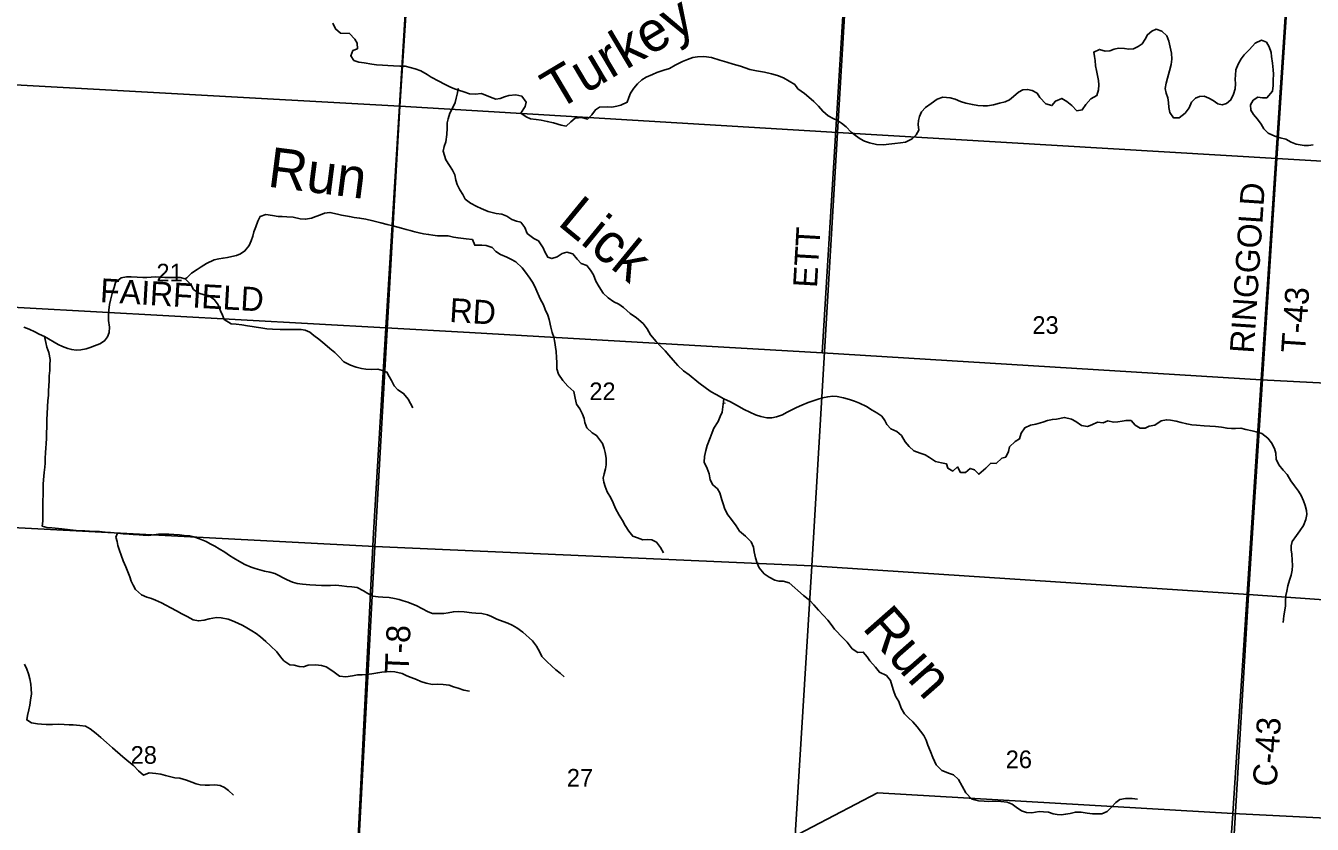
# Model space of a CAD drawing. Extents: x 1643459 to 2064572, y 425441 to 780708.
# Drawn here: x 1853344 to 1869455, y 609399 to 619400 of the extents above; entities that cross this region are included whole.
import ezdxf

# ---------------------------------------------------------------- set-up
doc = ezdxf.new("R2010")
doc.units = 0
for name, color, linetype in [('GM_X_Adjacent_County', 7, 'Continuous'), ('GM_X_Interchange_Ramps', 7, 'Continuous'), ('GM_X_Major_River', 7, 'Continuous'), ('GM_X_Major_River_Text', 7, 'Continuous'), ('GM_X_Minor_Lake', 7, 'Continuous'), ('GM_X_Section_Text', 7, 'Continuous'), ('GM_X_State_Route', 7, 'Continuous'), ('GM_X_US_Route', 7, 'Continuous')]:
    doc.layers.add(name, color=color, linetype=linetype)

msp = doc.modelspace()

# ---------------------------------------------------------------- linework, layer by layer
at = {"layer": 'GM_X_Major_River_Text'}
for points in [[(1868815, 614964), (1869332, 622796), (1869679, 627774), (1870078, 633099)], [(1864081, 627923), (1863751, 622388), (1863318, 615304)], [(1857190, 602061), (1857415, 607413), (1857697, 613048), (1857852, 615618), (1858189, 621042)], [(1857415, 607413), (1859119, 607333), (1859191, 607345), (1859211, 607367), (1859237, 607377), (1859289, 607369), (1859348, 607363), (1859404, 607388), (1859600, 607494), (1859984, 607762), (1860060, 607833), (1860154, 607953), (1860232, 608007), (1861616, 608512), (1862924, 609225), (1864012, 609794), (1868459, 609536)], [(1868459, 609536), (1869629, 609477)]]:
    msp.add_lwpolyline(points, dxfattribs=at)
at = {"layer": 'GM_X_Minor_Lake'}
for points in [[(1849697, 616067), (1857852, 615618), (1858903, 615558)], [(1858903, 615558), (1858903, 615558), (1863318, 615304)], [(1863318, 615304), (1868815, 614964)], [(1868344, 607778), (1868355, 607953), (1868388, 608457), (1868415, 608866), (1868459, 609536), (1868815, 614964)], [(1868815, 614964), (1871166, 614846), (1871294, 614821), (1871413, 614766), (1871489, 614685), (1871528, 614615), (1871545, 614533), (1871524, 614058), (1871525, 614006), (1871569, 613981), (1874367, 613864)]]:
    msp.add_lwpolyline(points, dxfattribs=at)
at = {"layer": 'GM_X_State_Route'}
for points in [[(1852725, 624119), (1858382, 623760), (1858030, 618392), (1852455, 618700)], [(1858382, 623760), (1863836, 623506), (1863508, 618061), (1858030, 618392)], [(1869367, 623117), (1869013, 617738), (1863508, 618061), (1863836, 623506)], [(1875025, 622728), (1874977, 622092), (1874615, 617409), (1869013, 617738), (1869367, 623117)], [(1852455, 618700), (1858030, 618392), (1857717, 612877), (1852218, 613168)], [(1858030, 618392), (1863508, 618061), (1863187, 612634), (1857717, 612877)], [(1863508, 618061), (1869013, 617738), (1868658, 612275), (1863187, 612634)], [(1869013, 617738), (1874615, 617409), (1874563, 616699), (1874205, 611886), (1868658, 612275)], [(1852218, 613168), (1857717, 612877), (1857425, 607464), (1851962, 607792)], [(1863187, 612634), (1862848, 607164), (1857425, 607464), (1857717, 612877)], [(1868658, 612275), (1868331, 606834), (1862848, 607164), (1863187, 612634)]]:
    msp.add_lwpolyline(points, close=True, dxfattribs=at)
at = {"layer": 'GM_X_US_Route'}
for points in [[(1857189, 619431), (1857223, 619361), (1857287, 619305), (1857399, 619304), (1857465, 619234), (1857495, 619183), (1857497, 619111), (1857442, 619089), (1857414, 619025), (1857454, 618965), (1857514, 618944), (1857584, 618934), (1857678, 618920), (1857735, 618911), (1857813, 618905), (1857877, 618903), (1857949, 618896), (1858029, 618894), (1858094, 618894), (1858160, 618879), (1858220, 618861), (1858290, 618835), (1858372, 618788), (1858422, 618758), (1858518, 618705), (1858588, 618667), (1858654, 618636), (1858712, 618610), (1858764, 618594), (1858829, 618573), (1858901, 618547), (1858971, 618543), (1859051, 618552), (1859163, 618504), (1859229, 618479), (1859286, 618487), (1859340, 618509), (1859392, 618527), (1859480, 618534), (1859557, 618518), (1859610, 618442), (1859600, 618387), (1859544, 618307), (1859612, 618259), (1859666, 618235), (1859734, 618224), (1859798, 618218), (1859874, 618202), (1859954, 618185), (1860049, 618155), (1860111, 618144), (1860171, 618198), (1860224, 618244), (1860306, 618252), (1860378, 618232), (1860432, 618283), (1860477, 618348), (1860531, 618379), (1860624, 618385), (1860684, 618381), (1860744, 618391), (1860796, 618404), (1860875, 618442), (1860897, 618502), (1860919, 618556), (1860960, 618620), (1861004, 618672), (1861060, 618722), (1861113, 618756), (1861191, 618790), (1861247, 618814), (1861334, 618842), (1861406, 618863)], [(1862976, 618663), (1863013, 618611), (1863095, 618550), (1863152, 618507), (1863214, 618452), (1863271, 618392), (1863325, 618329), (1863392, 618272), (1863456, 618237), (1863508, 618213), (1863559, 618180), (1863617, 618132), (1863682, 618069), (1863736, 618024), (1863795, 617983), (1863849, 617953), (1863909, 617932), (1863997, 617913), (1864085, 617910), (1864151, 617918), (1864229, 617925), (1864297, 617933), (1864361, 617942), (1864443, 617985), (1864496, 618035), (1864526, 618093), (1864519, 618163), (1864523, 618215), (1864538, 618265), (1864562, 618321), (1864613, 618375), (1864681, 618428), (1864758, 618482), (1864828, 618505), (1864922, 618498), (1864982, 618480), (1865050, 618451), (1865115, 618432), (1865199, 618413), (1865267, 618401), (1865333, 618396), (1865389, 618398), (1865465, 618409), (1865539, 618432), (1865611, 618448), (1865664, 618471), (1865714, 618513), (1865774, 618568), (1865831, 618596), (1865889, 618603), (1865947, 618589), (1866008, 618556), (1866042, 618500), (1866119, 618423), (1866195, 618400), (1866239, 618456), (1866318, 618489), (1866383, 618450), (1866443, 618400), (1866506, 618335), (1866574, 618346), (1866619, 618414), (1866683, 618484), (1866756, 618525), (1866778, 618597), (1866781, 618659), (1866776, 618713), (1866764, 618778), (1866753, 618840), (1866739, 618900), (1866736, 618964), (1866728, 619015), (1866719, 619071), (1866789, 619104), (1866861, 619080), (1866921, 619087), (1866973, 619107), (1867029, 619120), (1867103, 619113), (1867157, 619105), (1867217, 619110), (1867273, 619140), (1867326, 619173), (1867362, 619231), (1867393, 619287), (1867447, 619333), (1867499, 619358), (1867573, 619334), (1867633, 619275), (1867660, 619206), (1867677, 619132), (1867694, 619056), (1867698, 618983), (1867687, 618913), (1867666, 618835), (1867642, 618743), (1867625, 618681), (1867614, 618613), (1867626, 618555), (1867645, 618496), (1867655, 618438)], [(1867655, 618438), (1867658, 618376), (1867672, 618312), (1867717, 618247), (1867789, 618248), (1867863, 618304), (1867912, 618371), (1867943, 618443), (1867991, 618495), (1868041, 618513), (1868099, 618520), (1868161, 618491), (1868215, 618465), (1868274, 618424), (1868326, 618410), (1868380, 618425), (1868435, 618471), (1868470, 618543), (1868490, 618611), (1868493, 618671), (1868491, 618729), (1868494, 618781), (1868496, 618849), (1868527, 618919), (1868564, 618985), (1868600, 619037), (1868667, 619104), (1868741, 619182), (1868818, 619219), (1868881, 619193), (1868913, 619134), (1868940, 619064), (1868946, 619014), (1868957, 618931), (1868966, 618849), (1868968, 618793), (1868967, 618720), (1868964, 618652), (1868956, 618580), (1868887, 618499), (1868831, 618499), (1868775, 618506), (1868713, 618466), (1868680, 618408), (1868686, 618344), (1868717, 618290), (1868769, 618231), (1868816, 618166), (1868847, 618110), (1868903, 618055), (1868987, 618018), (1869054, 617997), (1869122, 617981), (1869192, 617942), (1869255, 617917), (1869353, 617902), (1869409, 617902), (1869467, 617909)], [(1861406, 618863), (1861475, 618905), (1861567, 618953), (1861633, 618979), (1861698, 619003), (1861756, 619012), (1861834, 619016), (1861931, 619002), (1862035, 618967), (1862125, 618943), (1862201, 618920), (1862295, 618892), (1862413, 618853), (1862496, 618835), (1862594, 618820), (1862684, 618796), (1862760, 618775), (1862832, 618749), (1862904, 618704), (1862976, 618663)], [(1858764, 618594), (1858759, 618614), (1858750, 618560), (1858736, 618492), (1858722, 618439), (1858689, 618367), (1858653, 618307), (1858632, 618233), (1858622, 618183), (1858620, 618117), (1858617, 618040), (1858603, 617948), (1858585, 617886), (1858570, 617828), (1858604, 617721), (1858652, 617651), (1858690, 617590), (1858718, 617532), (1858731, 617464), (1858745, 617412), (1858781, 617345), (1858817, 617285), (1858847, 617229), (1858915, 617176), (1858993, 617136), (1859047, 617113), (1859135, 617073), (1859235, 617050), (1859305, 617040), (1859369, 617015), (1859431, 616973), (1859489, 616953), (1859542, 616940), (1859595, 616872), (1859623, 616800), (1859705, 616735), (1859765, 616705), (1859825, 616620), (1859845, 616570), (1859881, 616503), (1859933, 616483), (1859999, 616505), (1860062, 616549), (1860118, 616565), (1860194, 616542), (1860248, 616476), (1860298, 616423), (1860370, 616397), (1860416, 616341), (1860452, 616280), (1860483, 616200), (1860525, 616129), (1860575, 616049), (1860639, 615994), (1860707, 615944), (1860773, 615913), (1860829, 615871), (1860915, 615796), (1860991, 615744), (1861077, 615669), (1861127, 615603), (1861169, 615530), (1861238, 615446), (1861298, 615381), (1861352, 615327), (1861398, 615276), (1861450, 615210), (1861510, 615147), (1861582, 615077), (1861650, 615026), (1861772, 614926), (1861868, 614857), (1861928, 614816), (1861992, 614780), (1862084, 614729), (1862170, 614691), (1862246, 614648), (1862342, 614592), (1862412, 614561), (1862484, 614527), (1862550, 614505), (1862623, 614490), (1862687, 614488), (1862745, 614500), (1862819, 614528), (1862872, 614555), (1862998, 614619)], [(1855339, 616230), (1855363, 616242), (1855421, 616300), (1855492, 616348), (1855542, 616382), (1855606, 616422), (1855705, 616467), (1855761, 616479), (1855815, 616491), (1855870, 616499), (1855926, 616512), (1855982, 616524), (1856032, 616542), (1856089, 616580), (1856141, 616648), (1856168, 616706), (1856186, 616764), (1856200, 616818), (1856227, 616883), (1856249, 616953), (1856279, 617013), (1856352, 617035), (1856432, 617024), (1856504, 617012), (1856554, 617010), (1856614, 617007), (1856691, 617003), (1856781, 616982), (1856849, 616976), (1856921, 616990), (1856978, 617010), (1857036, 617032), (1857086, 617051), (1857154, 617063), (1857249, 617039), (1857299, 617028), (1857397, 617010), (1857455, 617000), (1857525, 616991), (1857601, 616977), (1857692, 616958), (1857790, 616932), (1857870, 616912), (1857942, 616895), (1858050, 616865), (1858107, 616848), (1858159, 616834), (1858217, 616818), (1858269, 616805), (1858323, 616795), (1858389, 616787), (1858443, 616777), (1858499, 616768), (1858634, 616768), (1858700, 616753), (1858758, 616743), (1858858, 616731), (1858937, 616722), (1858966, 616652), (1859055, 616650), (1859111, 616649), (1859183, 616623), (1859231, 616572), (1859291, 616534), (1859367, 616502), (1859417, 616477), (1859481, 616443), (1859559, 616368), (1859601, 616312), (1859657, 616239), (1859699, 616175), (1859730, 616105), (1859786, 615978), (1859828, 615903), (1859850, 615845), (1859882, 615777), (1859897, 615721), (1859921, 615624), (1859935, 615558), (1859957, 615499), (1859970, 615431), (1859980, 615375), (1859988, 615319), (1859989, 615244), (1859993, 615182), (1859993, 615104), (1860015, 615035), (1860068, 614959), (1860134, 614888), (1860208, 614818), (1860224, 614737), (1860240, 614661), (1860282, 614601), (1860317, 614536), (1860337, 614482), (1860345, 614430), (1860371, 614365), (1860437, 614301), (1860493, 614269), (1860565, 614168), (1860586, 614106)], [(1853319, 615626), (1853388, 615600), (1853458, 615566), (1853512, 615539), (1853580, 615509), (1853630, 615481), (1853698, 615438), (1853750, 615408), (1853806, 615384), (1853870, 615359), (1853920, 615345), (1853976, 615337), (1854033, 615340), (1854099, 615354), (1854149, 615370), (1854205, 615392), (1854272, 615416), (1854332, 615453), (1854366, 615504), (1854387, 615560), (1854391, 615626), (1854381, 615710), (1854382, 615776), (1854386, 615839), (1854394, 615907), (1854405, 615963), (1854417, 616013), (1854431, 616063), (1854451, 616121), (1854470, 616186), (1854538, 616241), (1854606, 616257), (1854665, 616257), (1854741, 616251), (1854809, 616248), (1854861, 616246), (1854913, 616250), (1854972, 616254), (1855034, 616251), (1855084, 616249), (1855154, 616247), (1855277, 616246), (1855339, 616230), (1855411, 616159), (1855445, 616097), (1855511, 616049), (1855579, 616032), (1855639, 616016), (1855709, 615969), (1855753, 615905), (1855782, 615829), (1855806, 615776), (1855830, 615722), (1855916, 615667), (1855978, 615663), (1856048, 615653), (1856123, 615640), (1856179, 615632), (1856231, 615624), (1856287, 615616), (1856363, 615605), (1856436, 615599), (1856530, 615597)], [(1853580, 615509), (1853594, 615433), (1853607, 615376), (1853633, 615306), (1853649, 615220), (1853646, 615149), (1853644, 615083), (1853638, 615015), (1853636, 614949), (1853635, 614894), (1853631, 614822), (1853627, 614770), (1853622, 614706), (1853616, 614626), (1853612, 614539), (1853609, 614467), (1853607, 614375), (1853605, 614296), (1853602, 614232), (1853600, 614170), (1853596, 614108), (1853593, 614056), (1853587, 613979), (1853587, 613923), (1853583, 613871), (1853574, 613807), (1853568, 613714), (1853564, 613660), (1853561, 613604), (1853561, 613518), (1853559, 613458), (1853556, 613383), (1853556, 613329), (1853558, 613255), (1853557, 613197), (1853551, 613134), (1853607, 613116), (1853671, 613114), (1853798, 613099), (1853866, 613091), (1853938, 613081), (1854018, 613074), (1854083, 613074), (1854141, 613070), (1854269, 613065), (1854339, 613059), (1854404, 613054), (1854492, 613046), (1854566, 613038), (1854638, 613033), (1854690, 613029), (1854763, 613025), (1854813, 613021), (1854883, 613016), (1855007, 613032), (1855078, 613033), (1855136, 613031), (1855198, 613029), (1855268, 613023), (1855328, 613018), (1855399, 613010), (1855449, 613000), (1855519, 612975), (1855603, 612941), (1855655, 612913), (1855711, 612882), (1855767, 612850), (1855839, 612807), (1855897, 612767), (1855949, 612733), (1856019, 612690), (1856089, 612652), (1856165, 612619), (1856217, 612601), (1856274, 612585), (1856334, 612570), (1856400, 612556), (1856462, 612542), (1856514, 612517), (1856566, 612487), (1856618, 612459), (1856684, 612430), (1856742, 612416), (1856809, 612406), (1856901, 612397), (1856977, 612393), (1857047, 612391), (1857107, 612390), (1857162, 612388), (1857228, 612392), (1857304, 612387), (1857366, 612379), (1857426, 612371), (1857495, 612365), (1857575, 612322), (1857629, 612290), (1857689, 612257), (1857757, 612247), (1857815, 612245), (1857897, 612238), (1857961, 612228)], [(1856530, 615597), (1856604, 615594), (1856660, 615594), (1856738, 615596), (1856791, 615595), (1856843, 615587), (1856901, 615561), (1856953, 615522), (1857013, 615474), (1857091, 615413), (1857153, 615357), (1857215, 615307), (1857263, 615256), (1857327, 615190), (1857411, 615149), (1857481, 615125), (1857549, 615106), (1857601, 615100), (1857675, 615094), (1857754, 615097), (1857810, 615081), (1857866, 615061), (1857894, 615009), (1857924, 614958), (1857959, 614892), (1858003, 614841), (1858075, 614795), (1858131, 614722), (1858163, 614670), (1858193, 614614)], [(1862084, 614727), (1862067, 614559), (1862039, 614505), (1862016, 614443), (1861962, 614361), (1861938, 614305), (1861913, 614238), (1861879, 614144), (1861860, 614082), (1861844, 614004), (1861840, 613936), (1861877, 613853), (1861901, 613787), (1861915, 613714), (1861949, 613650), (1862007, 613600), (1862035, 613549), (1862062, 613463), (1862078, 613413), (1862098, 613344), (1862134, 613274), (1862184, 613217), (1862241, 613137), (1862281, 613072), (1862359, 613006), (1862429, 612937), (1862457, 612869), (1862467, 612811), (1862484, 612736), (1862504, 612670), (1862530, 612612), (1862592, 612535), (1862654, 612493), (1862724, 612458), (1862776, 612444), (1862828, 612442), (1862904, 612425)], [(1862099, 614671), (1862098, 614676)], [(1862998, 614619), (1863063, 614650), (1863143, 614681), (1863193, 614699), (1863269, 614722), (1863321, 614740), (1863387, 614753), (1863450, 614761), (1863507, 614756), (1863585, 614741), (1863661, 614721), (1863721, 614698), (1863785, 614675), (1863872, 614632), (1863944, 614585), (1864001, 614551), (1864065, 614510), (1864101, 614456), (1864126, 614405), (1864176, 614351), (1864251, 614318), (1864311, 614267), (1864358, 614188), (1864407, 614130), (1864467, 614077), (1864545, 614048), (1864606, 614027), (1864660, 613993), (1864736, 613944), (1864811, 613927), (1864873, 613915), (1864889, 613858), (1864954, 613823), (1865011, 613875), (1865050, 613804), (1865112, 613804), (1865169, 613856), (1865226, 613839), (1865278, 613782), (1865365, 613858), (1865431, 613923), (1865497, 613919), (1865566, 613984), (1865616, 613998), (1865649, 614068), (1865665, 614126), (1865734, 614193), (1865788, 614225), (1865811, 614299), (1865855, 614365), (1865928, 614398), (1865994, 614409), (1866082, 614435), (1866140, 614458), (1866200, 614470), (1866250, 614473), (1866352, 614494), (1866440, 614473), (1866494, 614443), (1866563, 614392), (1866641, 614381), (1866695, 614403), (1866764, 614434), (1866836, 614429), (1866894, 614451), (1866966, 614434), (1867022, 614440), (1867074, 614447), (1867124, 614457), (1867186, 614458), (1867239, 614398), (1867299, 614359), (1867361, 614360), (1867411, 614384), (1867485, 614399), (1867562, 614453), (1867628, 614466), (1867680, 614460), (1867752, 614449), (1867815, 614432), (1867883, 614413), (1867945, 614403), (1868005, 614396), (1868099, 614389), (1868173, 614385), (1868243, 614380), (1868319, 614371), (1868387, 614359), (1868442, 614354), (1868494, 614356), (1868561, 614359), (1868622, 614342), (1868702, 614325), (1868754, 614313), (1868824, 614294), (1868897, 614235), (1868943, 614175), (1868980, 614106), (1868998, 614048), (1869001, 613971), (1869038, 613903)], [(1860586, 614106), (1860602, 614055), (1860612, 613983), (1860612, 613903), (1860605, 613849), (1860587, 613788), (1860577, 613736), (1860582, 613682), (1860598, 613630), (1860626, 613561), (1860670, 613489), (1860700, 613427), (1860731, 613354), (1860775, 613270), (1860817, 613205), (1860851, 613141), (1860895, 613070), (1860945, 613008), (1861005, 612988), (1861073, 612963), (1861133, 612967), (1861185, 612961), (1861241, 612934), (1861293, 612866), (1861331, 612800)], [(1869038, 613903), (1869091, 613834), (1869141, 613778), (1869186, 613699), (1869234, 613636), (1869281, 613570), (1869314, 613517), (1869344, 613449), (1869367, 613392), (1869383, 613328), (1869386, 613278), (1869376, 613216), (1869343, 613140), (1869298, 613076), (1869256, 613014), (1869201, 612940), (1869189, 612888), (1869190, 612838), (1869198, 612784), (1869203, 612708), (1869208, 612639), (1869202, 612581), (1869189, 612521), (1869171, 612455), (1869150, 612385), (1869135, 612317), (1869125, 612263), (1869120, 612195), (1869118, 612135), (1869111, 612079), (1869098, 612008), (1869092, 611928)], [(1854492, 613046), (1854472, 612996), (1854487, 612942), (1854499, 612891), (1854519, 612827), (1854537, 612771), (1854565, 612700), (1854598, 612622), (1854622, 612562), (1854646, 612497), (1854666, 612445), (1854688, 612395), (1854717, 612341), (1854793, 612274), (1854859, 612242), (1854918, 612225), (1854970, 612207), (1855042, 612172), (1855098, 612142), (1855162, 612108), (1855232, 612071), (1855300, 612035), (1855364, 612000), (1855440, 611958), (1855506, 611946), (1855577, 611955), (1855639, 611971), (1855731, 611987), (1855793, 611983), (1855880, 611966), (1855932, 611948), (1856002, 611917), (1856062, 611889), (1856112, 611861), (1856174, 611824), (1856230, 611788), (1856282, 611746), (1856350, 611687), (1856410, 611633), (1856490, 611558), (1856536, 611498), (1856574, 611447), (1856650, 611397), (1856704, 611394), (1856770, 611374), (1856824, 611372), (1856880, 611390), (1856971, 611397), (1857049, 611389), (1857107, 611371), (1857189, 611316), (1857275, 611256), (1857353, 611247), (1857435, 611259), (1857500, 611269), (1857556, 611272), (1857610, 611274), (1857680, 611284), (1857753, 611298), (1857803, 611305), (1857861, 611307), (1857911, 611311), (1857965, 611307), (1858056, 611288), (1858118, 611260), (1858172, 611236), (1858236, 611211), (1858290, 611189), (1858360, 611167), (1858436, 611150), (1858496, 611152), (1858571, 611150), (1858645, 611141), (1858699, 611121), (1858761, 611103), (1858829, 611080), (1858901, 611068)], [(1862904, 612425), (1863084, 612266), (1863162, 612203), (1863215, 612149), (1863273, 612082), (1863336, 612013), (1863389, 611957), (1863431, 611902), (1863470, 611843), (1863581, 611730), (1863629, 611679), (1863694, 611597), (1863766, 611552), (1863832, 611555), (1863881, 611498), (1863913, 611446), (1863986, 611365), (1864035, 611304), (1864123, 611263), (1864172, 611201), (1864195, 611128), (1864209, 611074), (1864234, 611002), (1864278, 610937), (1864305, 610852), (1864348, 610784), (1864400, 610731), (1864451, 610683), (1864509, 610618), (1864548, 610567), (1864590, 610511), (1864621, 610452), (1864642, 610390), (1864672, 610311), (1864705, 610237), (1864744, 610144), (1864815, 610073), (1864911, 610036), (1864963, 610018), (1865026, 609961), (1865072, 609878), (1865117, 609794), (1865192, 609715), (1865276, 609692), (1865348, 609687), (1865400, 609685), (1865488, 609690), (1865554, 609685), (1865634, 609676), (1865695, 609652), (1865747, 609613), (1865813, 609566), (1865876, 609548), (1865944, 609543), (1866036, 609558), (1866090, 609556), (1866152, 609551), (1866210, 609532), (1866262, 609520), (1866314, 609517), (1866366, 609525), (1866422, 609536), (1866488, 609552), (1866560, 609549), (1866636, 609540), (1866704, 609532), (1866818, 609531), (1866888, 609558), (1866939, 609612), (1866993, 609673), (1867044, 609709), (1867118, 609722), (1867198, 609722), (1867266, 609713)], [(1857961, 612228), (1858022, 612214), (1858072, 612199), (1858130, 612179), (1858240, 612135), (1858306, 612102), (1858382, 612058), (1858438, 612041), (1858508, 612039), (1858581, 612041), (1858633, 612047), (1858699, 612060), (1858759, 612064), (1858834, 612062), (1858930, 612049), (1858982, 612045), (1859054, 612037), (1859128, 612024), (1859178, 612002), (1859245, 611970), (1859321, 611937), (1859381, 611917), (1859437, 611892), (1859493, 611860), (1859567, 611806), (1859691, 611697), (1859741, 611630), (1859780, 611556), (1859808, 611499), (1859870, 611437), (1859932, 611378), (1859984, 611334), (1860036, 611292), (1860088, 611245)], [(1853329, 611405), (1853359, 611343), (1853380, 611285), (1853394, 611222), (1853406, 611156), (1853412, 611094), (1853415, 611031), (1853405, 610953), (1853397, 610891), (1853384, 610831), (1853368, 610763), (1853356, 610707), (1853418, 610668), (1853492, 610658), (1853542, 610654), (1853600, 610649), (1853681, 610649), (1853757, 610651), (1853825, 610648), (1853887, 610646), (1853939, 610644), (1854020, 610637), (1854094, 610629), (1854150, 610593), (1854226, 610538), (1854286, 610486), (1854354, 610423), (1854430, 610357), (1854560, 610246), (1854636, 610181), (1854692, 610137), (1854755, 610068), (1854819, 610016), (1854890, 610042), (1854972, 610037), (1855034, 610025), (1855094, 610011), (1855160, 609994), (1855211, 609982), (1855275, 609978), (1855359, 609953), (1855425, 609927), (1855477, 609906), (1855527, 609894)], [(1855527, 609894), (1855591, 609888), (1855644, 609890), (1855714, 609895), (1855780, 609885), (1855834, 609859), (1855884, 609822), (1855944, 609762)]]:
    msp.add_lwpolyline(points, dxfattribs=at)

# ---------------------------------------------------------------- texts
at = {"layer": 'GM_X_Adjacent_County'}
for s, p in [('21', (1854981, 616198)), ('23', (1865950, 615541)), ('22', (1860402, 614711)), ('28', (1854658, 610157)), ('26', (1865616, 610102)), ('27', (1860120, 609871))]:
    msp.add_text(s, height=221, rotation=0, dxfattribs=at).set_placement(p)
at = {"layer": 'GM_X_Interchange_Ramps'}
for s, rotation, p in [('Turkey', 30.6964, (1859998, 618333)), ('Run', 352.6919, (1856361, 617387)), ('Lick', 320.6864, (1859990, 616916)), ('Run', 311.3403, (1863808, 611855))]:
    msp.add_text(s, height=500, rotation=rotation, dxfattribs=at).set_placement(p)
at = {"layer": 'GM_X_Major_River'}
for s, rotation, p in [('RINGGOLD', 86.1773, (1868721, 615291)), ('ETT', 86.6339, (1863252, 616113)), ('T-43', 86.1149, (1869363, 615296)), ('T-8', 87.6153, (1858139, 611288))]:
    msp.add_text(s, height=300, rotation=rotation, dxfattribs=at).set_placement(p)
at = {"layer": 'GM_X_Section_Text'}
for s, rotation, p in [('FAIRFIELD', 356.7106, (1854269, 615938)), ('RD', 356.5471, (1858644, 615691)), ('C-43', 86.2309, (1869007, 609863))]:
    msp.add_text(s, height=300, rotation=rotation, dxfattribs=at).set_placement(p)

doc.saveas('drawing.dxf')
